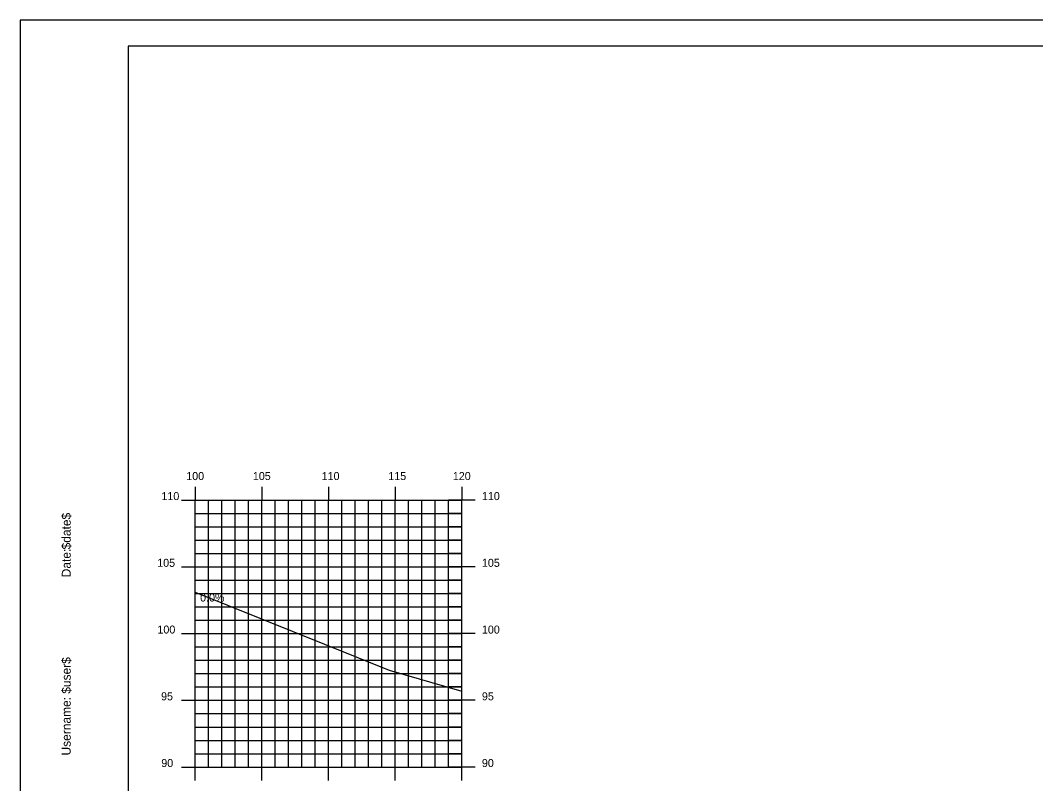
# Model space of a CAD drawing. Extents: x 850598 to 870284, y 366541 to 366651.
# Drawn here: x 855920 to 855996.1, y 366594 to 366651.2 of the extents above; entities that cross this region are included whole.
import ezdxf

# ---------------------------------------------------------------- set-up
doc = ezdxf.new("R2010")
doc.units = 0
for name, color, linetype in [('ANNOTATION', 7, 'Continuous'), ('BORDER', 7, 'Continuous'), ('D_Roadway_Centerline', 7, 'Continuous'), ('H_V ANNOTATION', 7, 'Continuous'), ('MAJOR', 7, 'Continuous'), ('MINOR', 7, 'Continuous'), ('PLOT BOUNDARY', 7, 'Continuous'), ('S_Roadway_Centerline', 7, 'Continuous')]:
    doc.layers.add(name, color=color, linetype=linetype)

msp = doc.modelspace()

# ---------------------------------------------------------------- linework, layer by layer
at = {"layer": 'BORDER'}
for p, q in [((856088.054, 366649.225), (855928.054, 366649.225)), ((855928.054, 366649.225), (855928.054, 366544.225))]:
    msp.add_line(p, q, dxfattribs=at)
at = {"layer": 'D_Roadway_Centerline'}
msp.add_lwpolyline([(855933.054, 366607.225), (855935.806, 366607.225)], dxfattribs=at)
at = {"layer": 'MAJOR'}
for p, q in [((855933.054, 366616.227), (855933.054, 366615.225)), ((855933.054, 366616.227), (855933.054, 366615.225)), ((855938.054, 366616.227), (855938.054, 366615.225)), ((855938.054, 366616.227), (855938.054, 366615.225)), ((855943.054, 366616.227), (855943.054, 366615.225)), ((855943.054, 366616.227), (855943.054, 366615.225)), ((855948.054, 366616.227), (855948.054, 366615.225)), ((855948.054, 366616.227), (855948.054, 366615.225)), ((855953.054, 366616.227), (855953.054, 366615.225)), ((855953.054, 366616.227), (855953.054, 366615.225)), ((855932.052, 366615.225), (855933.054, 366615.225)), ((855932.052, 366615.225), (855933.054, 366615.225)), ((855933.054, 366615.225), (855953.054, 366615.225)), ((855933.054, 366595.225), (855933.054, 366615.225)), ((855933.054, 366595.225), (855933.054, 366615.225)), ((855933.054, 366615.225), (855953.054, 366615.225)), ((855933.054, 366615.225), (855953.054, 366615.225)), ((855933.054, 366595.225), (855933.054, 366615.225)), ((855933.054, 366595.225), (855933.054, 366615.225)), ((855933.054, 366615.225), (855953.054, 366615.225)), ((855938.054, 366595.225), (855938.054, 366615.225)), ((855938.054, 366595.225), (855938.054, 366615.225)), ((855943.054, 366595.225), (855943.054, 366615.225)), ((855943.054, 366595.225), (855943.054, 366615.225)), ((855948.054, 366595.225), (855948.054, 366615.225)), ((855948.054, 366595.225), (855948.054, 366615.225)), ((855954.056, 366615.225), (855952.052, 366615.225)), ((855954.056, 366615.225), (855952.052, 366615.225)), ((855953.054, 366595.225), (855953.054, 366615.225)), ((855953.054, 366595.225), (855953.054, 366615.225)), ((855953.054, 366595.225), (855953.054, 366615.225)), ((855953.054, 366595.225), (855953.054, 366615.225)), ((855932.052, 366610.225), (855933.054, 366610.225)), ((855932.052, 366610.225), (855933.054, 366610.225)), ((855933.054, 366610.225), (855953.054, 366610.225)), ((855933.054, 366610.225), (855953.054, 366610.225)), ((855954.056, 366610.225), (855952.052, 366610.225)), ((855954.056, 366610.225), (855952.052, 366610.225)), ((855932.052, 366605.225), (855933.054, 366605.225)), ((855932.052, 366605.225), (855933.054, 366605.225)), ((855933.054, 366605.225), (855953.054, 366605.225)), ((855933.054, 366605.225), (855953.054, 366605.225)), ((855954.056, 366605.225), (855952.052, 366605.225)), ((855954.056, 366605.225), (855952.052, 366605.225)), ((855932.052, 366600.225), (855933.054, 366600.225)), ((855932.052, 366600.225), (855933.054, 366600.225)), ((855933.054, 366600.225), (855953.054, 366600.225)), ((855933.054, 366600.225), (855953.054, 366600.225)), ((855954.056, 366600.225), (855952.052, 366600.225)), ((855954.056, 366600.225), (855952.052, 366600.225)), ((855932.052, 366595.225), (855933.054, 366595.225)), ((855932.052, 366595.225), (855933.054, 366595.225)), ((855933.054, 366595.225), (855953.054, 366595.225)), ((855933.054, 366595.225), (855953.054, 366595.225)), ((855933.054, 366594.223), (855933.054, 366595.225)), ((855933.054, 366595.225), (855953.054, 366595.225)), ((855933.054, 366595.225), (855953.054, 366595.225)), ((855933.054, 366594.223), (855933.054, 366595.225)), ((855938.054, 366594.223), (855938.054, 366595.225)), ((855938.054, 366594.223), (855938.054, 366595.225)), ((855943.054, 366594.223), (855943.054, 366595.225)), ((855943.054, 366594.223), (855943.054, 366595.225)), ((855948.054, 366594.223), (855948.054, 366595.225)), ((855948.054, 366594.223), (855948.054, 366595.225)), ((855954.056, 366595.225), (855952.052, 366595.225)), ((855954.056, 366595.225), (855952.052, 366595.225)), ((855953.054, 366594.223), (855953.054, 366595.225)), ((855953.054, 366594.223), (855953.054, 366595.225))]:
    msp.add_line(p, q, dxfattribs=at)
at = {"layer": 'MINOR'}
for p, q in [((855934.054, 366595.225), (855934.054, 366615.225)), ((855934.054, 366595.225), (855934.054, 366615.225)), ((855935.054, 366595.225), (855935.054, 366615.225)), ((855935.054, 366595.225), (855935.054, 366615.225)), ((855936.054, 366595.225), (855936.054, 366615.225)), ((855936.054, 366595.225), (855936.054, 366615.225)), ((855937.054, 366595.225), (855937.054, 366615.225)), ((855937.054, 366595.225), (855937.054, 366615.225)), ((855939.054, 366595.225), (855939.054, 366615.225)), ((855939.054, 366595.225), (855939.054, 366615.225)), ((855940.054, 366595.225), (855940.054, 366615.225)), ((855940.054, 366595.225), (855940.054, 366615.225)), ((855941.054, 366595.225), (855941.054, 366615.225)), ((855941.054, 366595.225), (855941.054, 366615.225)), ((855942.054, 366595.225), (855942.054, 366615.225)), ((855942.054, 366595.225), (855942.054, 366615.225)), ((855944.054, 366595.225), (855944.054, 366615.225)), ((855944.054, 366595.225), (855944.054, 366615.225)), ((855945.054, 366595.225), (855945.054, 366615.225)), ((855945.054, 366595.225), (855945.054, 366615.225)), ((855946.054, 366595.225), (855946.054, 366615.225)), ((855946.054, 366595.225), (855946.054, 366615.225)), ((855947.054, 366595.225), (855947.054, 366615.225)), ((855947.054, 366595.225), (855947.054, 366615.225)), ((855949.054, 366595.225), (855949.054, 366615.225)), ((855949.054, 366595.225), (855949.054, 366615.225)), ((855950.054, 366595.225), (855950.054, 366615.225)), ((855950.054, 366595.225), (855950.054, 366615.225)), ((855951.054, 366595.225), (855951.054, 366615.225)), ((855951.054, 366595.225), (855951.054, 366615.225)), ((855952.054, 366595.225), (855952.054, 366615.225)), ((855952.054, 366595.225), (855952.054, 366615.225)), ((855933.054, 366614.225), (855953.054, 366614.225)), ((855933.054, 366614.225), (855934.056, 366614.225)), ((855933.054, 366614.225), (855953.054, 366614.225)), ((855933.054, 366614.225), (855934.056, 366614.225)), ((855953.054, 366614.225), (855952.052, 366614.225)), ((855953.054, 366614.225), (855952.052, 366614.225)), ((855933.054, 366613.225), (855953.054, 366613.225)), ((855933.054, 366613.225), (855934.056, 366613.225)), ((855933.054, 366613.225), (855953.054, 366613.225)), ((855933.054, 366613.225), (855934.056, 366613.225)), ((855953.054, 366613.225), (855952.052, 366613.225)), ((855953.054, 366613.225), (855952.052, 366613.225)), ((855933.054, 366612.225), (855953.054, 366612.225)), ((855933.054, 366612.225), (855934.056, 366612.225)), ((855933.054, 366612.225), (855953.054, 366612.225)), ((855933.054, 366612.225), (855934.056, 366612.225)), ((855953.054, 366612.225), (855952.052, 366612.225)), ((855953.054, 366612.225), (855952.052, 366612.225)), ((855933.054, 366611.225), (855953.054, 366611.225)), ((855933.054, 366611.225), (855934.056, 366611.225)), ((855933.054, 366611.225), (855953.054, 366611.225)), ((855933.054, 366611.225), (855934.056, 366611.225)), ((855953.054, 366611.225), (855952.052, 366611.225)), ((855953.054, 366611.225), (855952.052, 366611.225)), ((855933.054, 366609.225), (855953.054, 366609.225)), ((855933.054, 366609.225), (855934.056, 366609.225)), ((855933.054, 366609.225), (855953.054, 366609.225)), ((855933.054, 366609.225), (855934.056, 366609.225)), ((855953.054, 366609.225), (855952.052, 366609.225)), ((855953.054, 366609.225), (855952.052, 366609.225)), ((855933.054, 366608.225), (855953.054, 366608.225)), ((855933.054, 366608.225), (855934.056, 366608.225)), ((855933.054, 366608.225), (855953.054, 366608.225)), ((855933.054, 366608.225), (855934.056, 366608.225)), ((855953.054, 366608.225), (855952.052, 366608.225)), ((855953.054, 366608.225), (855952.052, 366608.225)), ((855933.054, 366607.225), (855953.054, 366607.225)), ((855933.054, 366607.225), (855934.056, 366607.225)), ((855933.054, 366607.225), (855953.054, 366607.225)), ((855933.054, 366607.225), (855934.056, 366607.225)), ((855953.054, 366607.225), (855952.052, 366607.225)), ((855953.054, 366607.225), (855952.052, 366607.225)), ((855933.054, 366606.225), (855953.054, 366606.225)), ((855933.054, 366606.225), (855934.056, 366606.225)), ((855933.054, 366606.225), (855953.054, 366606.225)), ((855933.054, 366606.225), (855934.056, 366606.225)), ((855953.054, 366606.225), (855952.052, 366606.225)), ((855953.054, 366606.225), (855952.052, 366606.225)), ((855933.054, 366604.225), (855953.054, 366604.225)), ((855933.054, 366604.225), (855934.056, 366604.225)), ((855933.054, 366604.225), (855953.054, 366604.225)), ((855933.054, 366604.225), (855934.056, 366604.225)), ((855953.054, 366604.225), (855952.052, 366604.225)), ((855953.054, 366604.225), (855952.052, 366604.225)), ((855933.054, 366603.225), (855953.054, 366603.225)), ((855933.054, 366603.225), (855934.056, 366603.225)), ((855933.054, 366603.225), (855953.054, 366603.225)), ((855933.054, 366603.225), (855934.056, 366603.225)), ((855953.054, 366603.225), (855952.052, 366603.225)), ((855953.054, 366603.225), (855952.052, 366603.225)), ((855933.054, 366602.225), (855953.054, 366602.225)), ((855933.054, 366602.225), (855934.056, 366602.225)), ((855933.054, 366602.225), (855953.054, 366602.225)), ((855933.054, 366602.225), (855934.056, 366602.225)), ((855953.054, 366602.225), (855952.052, 366602.225)), ((855953.054, 366602.225), (855952.052, 366602.225)), ((855933.054, 366601.225), (855953.054, 366601.225)), ((855933.054, 366601.225), (855934.056, 366601.225)), ((855933.054, 366601.225), (855953.054, 366601.225)), ((855933.054, 366601.225), (855934.056, 366601.225)), ((855953.054, 366601.225), (855952.052, 366601.225)), ((855953.054, 366601.225), (855952.052, 366601.225)), ((855933.054, 366599.225), (855953.054, 366599.225)), ((855933.054, 366599.225), (855934.056, 366599.225)), ((855933.054, 366599.225), (855953.054, 366599.225)), ((855933.054, 366599.225), (855934.056, 366599.225)), ((855953.054, 366599.225), (855952.052, 366599.225)), ((855953.054, 366599.225), (855952.052, 366599.225)), ((855933.054, 366598.225), (855953.054, 366598.225)), ((855933.054, 366598.225), (855934.056, 366598.225)), ((855933.054, 366598.225), (855953.054, 366598.225)), ((855933.054, 366598.225), (855934.056, 366598.225)), ((855953.054, 366598.225), (855952.052, 366598.225)), ((855953.054, 366598.225), (855952.052, 366598.225)), ((855933.054, 366597.225), (855953.054, 366597.225)), ((855933.054, 366597.225), (855934.056, 366597.225)), ((855933.054, 366597.225), (855953.054, 366597.225)), ((855933.054, 366597.225), (855934.056, 366597.225)), ((855953.054, 366597.225), (855952.052, 366597.225)), ((855953.054, 366597.225), (855952.052, 366597.225)), ((855933.054, 366596.225), (855953.054, 366596.225)), ((855933.054, 366596.225), (855934.056, 366596.225)), ((855933.054, 366596.225), (855953.054, 366596.225)), ((855933.054, 366596.225), (855934.056, 366596.225)), ((855953.054, 366596.225), (855952.052, 366596.225)), ((855953.054, 366596.225), (855952.052, 366596.225))]:
    msp.add_line(p, q, dxfattribs=at)
at = {"layer": 'PLOT BOUNDARY'}
msp.add_lwpolyline([(855919.961, 366541.166), (856089.961, 366541.166), (856089.961, 366651.166), (855919.961, 366651.166)], close=True, dxfattribs=at)
at = {"layer": 'S_Roadway_Centerline'}
msp.add_lwpolyline([(855933.054, 366608.329), (855947.606, 366602.494), (855953.054, 366600.918)], dxfattribs=at)

# ---------------------------------------------------------------- texts
at = {"layer": 'ANNOTATION'}
msp.add_text('0.0%', height=0.6, dxfattribs=at).set_placement((855933.435, 366607.625))
at = {"layer": 'BORDER'}
for s, p in [('$date$', (855923.739, 366611.53)), ('Date:', (855923.739, 366609.442)), ('$user$', (855923.739, 366600.717)), ('Username:', (855923.739, 366596.093))]:
    msp.add_text(s, height=0.6696, rotation=90, dxfattribs=at).set_placement(p)
at = {"layer": 'H_V ANNOTATION'}
for s, p in [('100', (855932.396, 366616.725)), ('105', (855937.388, 366616.725)), ('110', (855942.546, 366616.725)), ('115', (855947.538, 366616.725)), ('120', (855952.374, 366616.725)), ('110', (855930.537, 366615.225)), ('110', (855954.554, 366615.225)), ('105', (855930.221, 366610.225)), ('105', (855954.554, 366610.225)), ('100', (855930.237, 366605.225)), ('100', (855954.554, 366605.225)), ('95', (855930.51, 366600.225)), ('95', (855954.554, 366600.225)), ('90', (855930.526, 366595.225)), ('90', (855954.554, 366595.225))]:
    msp.add_text(s, height=0.6, dxfattribs=at).set_placement(p)

doc.saveas('drawing.dxf')
